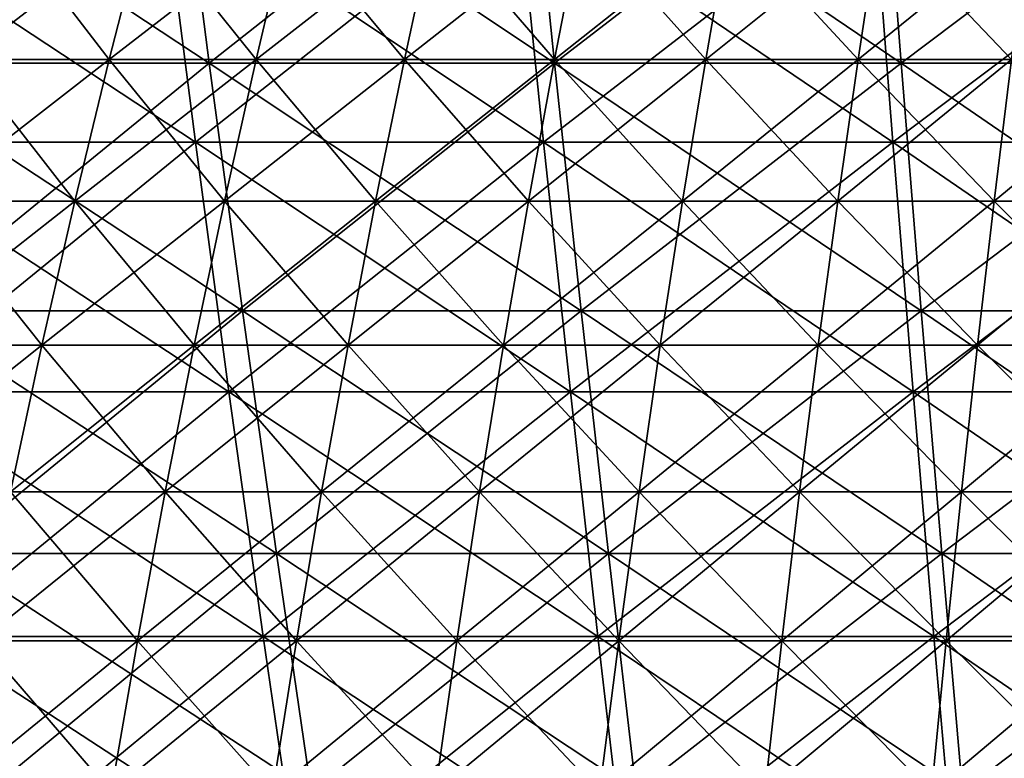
# Model space of a CAD drawing. Header units: millimetres. Extents: x -250 to 250, y -45 to 4150.
# Tile 455 of 656: x -32 to -16, y 3977 to 3990. Entities that reach past the tile are written whole.
import ezdxf

# ---------------------------------------------------------------- set-up
doc = ezdxf.new("R2010")
doc.units = ezdxf.units.MM
doc.header["$LTSCALE"] = 81.481481
for name, color, linetype in [('19', 7, 'CONTINUOUS'), ('20', 7, 'CONTINUOUS'), ('21', 7, 'CONTINUOUS'), ('22', 7, 'CONTINUOUS'), ('23', 7, 'CONTINUOUS'), ('24', 7, 'CONTINUOUS')]:
    doc.layers.add(name, color=color, linetype=linetype)

msp = doc.modelspace()

# ---------------------------------------------------------------- linework, layer by layer
at = {"layer": '19', "color": 7, "linetype": 'CONTINUOUS'}
for points in [[(-29.703, 3991.873, -191.347), (-34.931, 3987.635, -186.862), (-35.581, 3991.873, -190.342), (-29.703, 3991.873, -191.347)], [(-29.16, 3987.635, -187.849), (-34.931, 3987.635, -186.862), (-29.703, 3991.873, -191.347), (-29.16, 3987.635, -187.849)], [(-23.796, 3991.873, -192.171), (-29.16, 3987.635, -187.849), (-29.703, 3991.873, -191.347), (-23.796, 3991.873, -192.171)], [(-23.361, 3987.635, -188.658), (-29.16, 3987.635, -187.849), (-23.796, 3991.873, -192.171), (-23.361, 3987.635, -188.658)], [(-17.867, 3991.873, -192.813), (-23.361, 3987.635, -188.658), (-23.796, 3991.873, -192.171), (-17.867, 3991.873, -192.813)], [(-17.54, 3987.635, -189.288), (-23.361, 3987.635, -188.658), (-17.867, 3991.873, -192.813), (-17.54, 3987.635, -189.288)], [(-11.921, 3991.873, -193.272), (-17.54, 3987.635, -189.288), (-17.867, 3991.873, -192.813), (-11.921, 3991.873, -193.272)], [(-11.703, 3987.635, -189.738), (-17.54, 3987.635, -189.288), (-11.921, 3991.873, -193.272), (-11.703, 3987.635, -189.738)], [(-29.16, 3987.635, -187.849), (-34.263, 3983.475, -183.291), (-34.931, 3987.635, -186.862), (-29.16, 3987.635, -187.849)], [(-28.602, 3983.475, -184.259), (-34.263, 3983.475, -183.291), (-29.16, 3987.635, -187.849), (-28.602, 3983.475, -184.259)], [(-23.361, 3987.635, -188.658), (-28.602, 3983.475, -184.259), (-29.16, 3987.635, -187.849), (-23.361, 3987.635, -188.658)], [(-22.914, 3983.475, -185.053), (-28.602, 3983.475, -184.259), (-23.361, 3987.635, -188.658), (-22.914, 3983.475, -185.053)], [(-17.54, 3987.635, -189.288), (-22.914, 3983.475, -185.053), (-23.361, 3987.635, -188.658), (-17.54, 3987.635, -189.288)], [(-17.205, 3983.475, -185.67), (-22.914, 3983.475, -185.053), (-17.54, 3987.635, -189.288), (-17.205, 3983.475, -185.67)], [(-11.703, 3987.635, -189.738), (-17.205, 3983.475, -185.67), (-17.54, 3987.635, -189.288), (-11.703, 3987.635, -189.738)], [(-11.479, 3983.475, -186.112), (-17.205, 3983.475, -185.67), (-11.703, 3987.635, -189.738), (-11.479, 3983.475, -186.112)], [(-28.602, 3983.475, -184.259), (-33.579, 3979.397, -179.631), (-34.263, 3983.475, -183.291), (-28.602, 3983.475, -184.259)], [(-28.031, 3979.397, -180.579), (-33.579, 3979.397, -179.631), (-28.602, 3983.475, -184.259), (-28.031, 3979.397, -180.579)], [(-22.914, 3983.475, -185.053), (-28.031, 3979.397, -180.579), (-28.602, 3983.475, -184.259), (-22.914, 3983.475, -185.053)], [(-22.457, 3979.397, -181.357), (-28.031, 3979.397, -180.579), (-22.914, 3983.475, -185.053), (-22.457, 3979.397, -181.357)], [(-17.205, 3983.475, -185.67), (-22.457, 3979.397, -181.357), (-22.914, 3983.475, -185.053), (-17.205, 3983.475, -185.67)], [(-16.861, 3979.397, -181.963), (-22.457, 3979.397, -181.357), (-17.205, 3983.475, -185.67), (-16.861, 3979.397, -181.963)], [(-11.479, 3983.475, -186.112), (-16.861, 3979.397, -181.963), (-17.205, 3983.475, -185.67), (-11.479, 3983.475, -186.112)], [(-11.25, 3979.397, -182.395), (-16.861, 3979.397, -181.963), (-11.479, 3983.475, -186.112), (-11.25, 3979.397, -182.395)], [(-28.031, 3979.397, -180.579), (-32.878, 3975.402, -175.882), (-33.579, 3979.397, -179.631), (-28.031, 3979.397, -180.579)], [(-27.446, 3975.402, -176.812), (-32.878, 3975.402, -175.882), (-28.031, 3979.397, -180.579), (-27.446, 3975.402, -176.812)], [(-22.457, 3979.397, -181.357), (-27.446, 3975.402, -176.812), (-28.031, 3979.397, -180.579), (-22.457, 3979.397, -181.357)], [(-21.988, 3975.402, -177.573), (-27.446, 3975.402, -176.812), (-22.457, 3979.397, -181.357), (-21.988, 3975.402, -177.573)], [(-16.861, 3979.397, -181.963), (-21.988, 3975.402, -177.573), (-22.457, 3979.397, -181.357), (-16.861, 3979.397, -181.963)], [(-16.509, 3975.402, -178.166), (-21.988, 3975.402, -177.573), (-16.861, 3979.397, -181.963), (-16.509, 3975.402, -178.166)], [(-11.25, 3979.397, -182.395), (-16.509, 3975.402, -178.166), (-16.861, 3979.397, -181.963), (-11.25, 3979.397, -182.395)], [(-11.015, 3975.402, -178.59), (-16.509, 3975.402, -178.166), (-11.25, 3979.397, -182.395), (-11.015, 3975.402, -178.59)]]:
    msp.add_3dface(points, dxfattribs=at)
at = {"layer": '20', "color": 7, "linetype": 'CONTINUOUS'}
for points in [[(-34.931, 3987.635, 186.862), (-29.16, 3987.635, 187.849), (-35.581, 3991.873, 190.342), (-34.931, 3987.635, 186.862)], [(-35.581, 3991.873, 190.342), (-29.16, 3987.635, 187.849), (-29.703, 3991.873, 191.347), (-35.581, 3991.873, 190.342)], [(-29.16, 3987.635, 187.849), (-23.361, 3987.635, 188.658), (-29.703, 3991.873, 191.347), (-29.16, 3987.635, 187.849)], [(-29.703, 3991.873, 191.347), (-23.361, 3987.635, 188.658), (-23.796, 3991.873, 192.171), (-29.703, 3991.873, 191.347)], [(-23.361, 3987.635, 188.658), (-17.54, 3987.635, 189.288), (-23.796, 3991.873, 192.171), (-23.361, 3987.635, 188.658)], [(-23.796, 3991.873, 192.171), (-17.54, 3987.635, 189.288), (-17.867, 3991.873, 192.813), (-23.796, 3991.873, 192.171)], [(-17.54, 3987.635, 189.288), (-11.703, 3987.635, 189.738), (-17.867, 3991.873, 192.813), (-17.54, 3987.635, 189.288)], [(-17.867, 3991.873, 192.813), (-11.703, 3987.635, 189.738), (-11.921, 3991.873, 193.272), (-17.867, 3991.873, 192.813)], [(-34.263, 3983.475, 183.291), (-28.602, 3983.475, 184.259), (-34.931, 3987.635, 186.862), (-34.263, 3983.475, 183.291)], [(-34.931, 3987.635, 186.862), (-28.602, 3983.475, 184.259), (-29.16, 3987.635, 187.849), (-34.931, 3987.635, 186.862)], [(-28.602, 3983.475, 184.259), (-22.914, 3983.475, 185.053), (-29.16, 3987.635, 187.849), (-28.602, 3983.475, 184.259)], [(-29.16, 3987.635, 187.849), (-22.914, 3983.475, 185.053), (-23.361, 3987.635, 188.658), (-29.16, 3987.635, 187.849)], [(-22.914, 3983.475, 185.053), (-17.205, 3983.475, 185.67), (-23.361, 3987.635, 188.658), (-22.914, 3983.475, 185.053)], [(-23.361, 3987.635, 188.658), (-17.205, 3983.475, 185.67), (-17.54, 3987.635, 189.288), (-23.361, 3987.635, 188.658)], [(-17.205, 3983.475, 185.67), (-11.479, 3983.475, 186.112), (-17.54, 3987.635, 189.288), (-17.205, 3983.475, 185.67)], [(-17.54, 3987.635, 189.288), (-11.479, 3983.475, 186.112), (-11.703, 3987.635, 189.738), (-17.54, 3987.635, 189.288)], [(-33.579, 3979.397, 179.631), (-28.031, 3979.397, 180.579), (-34.263, 3983.475, 183.291), (-33.579, 3979.397, 179.631)], [(-34.263, 3983.475, 183.291), (-28.031, 3979.397, 180.579), (-28.602, 3983.475, 184.259), (-34.263, 3983.475, 183.291)], [(-28.031, 3979.397, 180.579), (-22.457, 3979.397, 181.357), (-28.602, 3983.475, 184.259), (-28.031, 3979.397, 180.579)], [(-28.602, 3983.475, 184.259), (-22.457, 3979.397, 181.357), (-22.914, 3983.475, 185.053), (-28.602, 3983.475, 184.259)], [(-22.457, 3979.397, 181.357), (-16.861, 3979.397, 181.963), (-22.914, 3983.475, 185.053), (-22.457, 3979.397, 181.357)], [(-22.914, 3983.475, 185.053), (-16.861, 3979.397, 181.963), (-17.205, 3983.475, 185.67), (-22.914, 3983.475, 185.053)], [(-16.861, 3979.397, 181.963), (-11.25, 3979.397, 182.395), (-17.205, 3983.475, 185.67), (-16.861, 3979.397, 181.963)], [(-17.205, 3983.475, 185.67), (-11.25, 3979.397, 182.395), (-11.479, 3983.475, 186.112), (-17.205, 3983.475, 185.67)], [(-32.878, 3975.402, 175.882), (-27.446, 3975.402, 176.812), (-33.579, 3979.397, 179.631), (-32.878, 3975.402, 175.882)], [(-33.579, 3979.397, 179.631), (-27.446, 3975.402, 176.812), (-28.031, 3979.397, 180.579), (-33.579, 3979.397, 179.631)], [(-27.446, 3975.402, 176.812), (-21.988, 3975.402, 177.573), (-28.031, 3979.397, 180.579), (-27.446, 3975.402, 176.812)], [(-28.031, 3979.397, 180.579), (-21.988, 3975.402, 177.573), (-22.457, 3979.397, 181.357), (-28.031, 3979.397, 180.579)], [(-21.988, 3975.402, 177.573), (-16.509, 3975.402, 178.166), (-22.457, 3979.397, 181.357), (-21.988, 3975.402, 177.573)], [(-22.457, 3979.397, 181.357), (-16.509, 3975.402, 178.166), (-16.861, 3979.397, 181.963), (-22.457, 3979.397, 181.357)], [(-16.509, 3975.402, 178.166), (-11.015, 3975.402, 178.59), (-16.861, 3979.397, 181.963), (-16.509, 3975.402, 178.166)], [(-16.861, 3979.397, 181.963), (-11.015, 3975.402, 178.59), (-11.25, 3979.397, 182.395), (-16.861, 3979.397, 181.963)]]:
    msp.add_3dface(points, dxfattribs=at)
at = {"layer": '21', "color": 7, "linetype": 'CONTINUOUS'}
for points in [[(-29.467, 3993.156, 189.831), (-34.654, 3988.952, 185.382), (-35.299, 3993.156, 188.833), (-29.467, 3993.156, 189.831)], [(-28.929, 3988.952, 186.361), (-34.654, 3988.952, 185.382), (-29.467, 3993.156, 189.831), (-28.929, 3988.952, 186.361)], [(-23.607, 3993.156, 190.648), (-28.929, 3988.952, 186.361), (-29.467, 3993.156, 189.831), (-23.607, 3993.156, 190.648)], [(-23.176, 3988.952, 187.164), (-28.929, 3988.952, 186.361), (-23.607, 3993.156, 190.648), (-23.176, 3988.952, 187.164)], [(-17.725, 3993.156, 191.285), (-23.176, 3988.952, 187.164), (-23.607, 3993.156, 190.648), (-17.725, 3993.156, 191.285)], [(-17.401, 3988.952, 187.789), (-23.176, 3988.952, 187.164), (-17.725, 3993.156, 191.285), (-17.401, 3988.952, 187.789)], [(-11.826, 3993.156, 191.74), (-17.401, 3988.952, 187.789), (-17.725, 3993.156, 191.285), (-11.826, 3993.156, 191.74)], [(-11.61, 3988.952, 188.236), (-17.401, 3988.952, 187.789), (-11.826, 3993.156, 191.74), (-11.61, 3988.952, 188.236)], [(-28.929, 3988.952, 186.361), (-33.992, 3984.826, 181.841), (-34.654, 3988.952, 185.382), (-28.929, 3988.952, 186.361)], [(-28.376, 3984.826, 182.801), (-33.992, 3984.826, 181.841), (-28.929, 3988.952, 186.361), (-28.376, 3984.826, 182.801)], [(-23.176, 3988.952, 187.164), (-28.376, 3984.826, 182.801), (-28.929, 3988.952, 186.361), (-23.176, 3988.952, 187.164)], [(-22.733, 3984.826, 183.588), (-28.376, 3984.826, 182.801), (-23.176, 3988.952, 187.164), (-22.733, 3984.826, 183.588)], [(-17.401, 3988.952, 187.789), (-22.733, 3984.826, 183.588), (-23.176, 3988.952, 187.164), (-17.401, 3988.952, 187.789)], [(-17.069, 3984.826, 184.201), (-22.733, 3984.826, 183.588), (-17.401, 3988.952, 187.789), (-17.069, 3984.826, 184.201)], [(-11.61, 3988.952, 188.236), (-17.069, 3984.826, 184.201), (-17.401, 3988.952, 187.789), (-11.61, 3988.952, 188.236)], [(-11.388, 3984.826, 184.64), (-17.069, 3984.826, 184.201), (-11.61, 3988.952, 188.236), (-11.388, 3984.826, 184.64)], [(-28.376, 3984.826, 182.801), (-33.313, 3980.78, 178.21), (-33.992, 3984.826, 181.841), (-28.376, 3984.826, 182.801)], [(-27.81, 3980.78, 179.152), (-33.313, 3980.78, 178.21), (-28.376, 3984.826, 182.801), (-27.81, 3980.78, 179.152)], [(-22.733, 3984.826, 183.588), (-27.81, 3980.78, 179.152), (-28.376, 3984.826, 182.801), (-22.733, 3984.826, 183.588)], [(-22.279, 3980.78, 179.923), (-27.81, 3980.78, 179.152), (-22.733, 3984.826, 183.588), (-22.279, 3980.78, 179.923)], [(-17.069, 3984.826, 184.201), (-22.279, 3980.78, 179.923), (-22.733, 3984.826, 183.588), (-17.069, 3984.826, 184.201)], [(-16.728, 3980.78, 180.524), (-22.279, 3980.78, 179.923), (-17.069, 3984.826, 184.201), (-16.728, 3980.78, 180.524)], [(-11.388, 3984.826, 184.64), (-16.728, 3980.78, 180.524), (-17.069, 3984.826, 184.201), (-11.388, 3984.826, 184.64)], [(-11.161, 3980.78, 180.954), (-16.728, 3980.78, 180.524), (-11.388, 3984.826, 184.64), (-11.161, 3980.78, 180.954)], [(-27.81, 3980.78, 179.152), (-32.618, 3976.818, 174.493), (-33.313, 3980.78, 178.21), (-27.81, 3980.78, 179.152)], [(-27.229, 3976.818, 175.415), (-32.618, 3976.818, 174.493), (-27.81, 3980.78, 179.152), (-27.229, 3976.818, 175.415)], [(-22.279, 3980.78, 179.923), (-27.229, 3976.818, 175.415), (-27.81, 3980.78, 179.152), (-22.279, 3980.78, 179.923)], [(-21.815, 3976.818, 176.17), (-27.229, 3976.818, 175.415), (-22.279, 3980.78, 179.923), (-21.815, 3976.818, 176.17)], [(-16.728, 3980.78, 180.524), (-21.815, 3976.818, 176.17), (-22.279, 3980.78, 179.923), (-16.728, 3980.78, 180.524)], [(-16.379, 3976.818, 176.759), (-21.815, 3976.818, 176.17), (-16.728, 3980.78, 180.524), (-16.379, 3976.818, 176.759)], [(-11.161, 3980.78, 180.954), (-16.379, 3976.818, 176.759), (-16.728, 3980.78, 180.524), (-11.161, 3980.78, 180.954)], [(-10.928, 3976.818, 177.179), (-16.379, 3976.818, 176.759), (-11.161, 3980.78, 180.954), (-10.928, 3976.818, 177.179)]]:
    msp.add_3dface(points, dxfattribs=at)
at = {"layer": '22', "color": 7, "linetype": 'CONTINUOUS'}
for points in [[(-34.654, 3988.952, -185.382), (-28.929, 3988.952, -186.361), (-35.299, 3993.156, -188.833), (-34.654, 3988.952, -185.382)], [(-35.299, 3993.156, -188.833), (-28.929, 3988.952, -186.361), (-29.467, 3993.156, -189.831), (-35.299, 3993.156, -188.833)], [(-28.929, 3988.952, -186.361), (-23.176, 3988.952, -187.164), (-29.467, 3993.156, -189.831), (-28.929, 3988.952, -186.361)], [(-29.467, 3993.156, -189.831), (-23.176, 3988.952, -187.164), (-23.607, 3993.156, -190.648), (-29.467, 3993.156, -189.831)], [(-23.176, 3988.952, -187.164), (-17.401, 3988.952, -187.789), (-23.607, 3993.156, -190.648), (-23.176, 3988.952, -187.164)], [(-23.607, 3993.156, -190.648), (-17.401, 3988.952, -187.789), (-17.725, 3993.156, -191.285), (-23.607, 3993.156, -190.648)], [(-17.401, 3988.952, -187.789), (-11.61, 3988.952, -188.236), (-17.725, 3993.156, -191.285), (-17.401, 3988.952, -187.789)], [(-17.725, 3993.156, -191.285), (-11.61, 3988.952, -188.236), (-11.826, 3993.156, -191.74), (-17.725, 3993.156, -191.285)], [(-33.992, 3984.826, -181.841), (-28.376, 3984.826, -182.801), (-34.654, 3988.952, -185.382), (-33.992, 3984.826, -181.841)], [(-34.654, 3988.952, -185.382), (-28.376, 3984.826, -182.801), (-28.929, 3988.952, -186.361), (-34.654, 3988.952, -185.382)], [(-28.376, 3984.826, -182.801), (-22.733, 3984.826, -183.588), (-28.929, 3988.952, -186.361), (-28.376, 3984.826, -182.801)], [(-28.929, 3988.952, -186.361), (-22.733, 3984.826, -183.588), (-23.176, 3988.952, -187.164), (-28.929, 3988.952, -186.361)], [(-22.733, 3984.826, -183.588), (-17.069, 3984.826, -184.201), (-23.176, 3988.952, -187.164), (-22.733, 3984.826, -183.588)], [(-23.176, 3988.952, -187.164), (-17.069, 3984.826, -184.201), (-17.401, 3988.952, -187.789), (-23.176, 3988.952, -187.164)], [(-17.069, 3984.826, -184.201), (-11.388, 3984.826, -184.64), (-17.401, 3988.952, -187.789), (-17.069, 3984.826, -184.201)], [(-17.401, 3988.952, -187.789), (-11.388, 3984.826, -184.64), (-11.61, 3988.952, -188.236), (-17.401, 3988.952, -187.789)], [(-33.313, 3980.78, -178.21), (-27.81, 3980.78, -179.152), (-33.992, 3984.826, -181.841), (-33.313, 3980.78, -178.21)], [(-33.992, 3984.826, -181.841), (-27.81, 3980.78, -179.152), (-28.376, 3984.826, -182.801), (-33.992, 3984.826, -181.841)], [(-27.81, 3980.78, -179.152), (-22.279, 3980.78, -179.923), (-28.376, 3984.826, -182.801), (-27.81, 3980.78, -179.152)], [(-28.376, 3984.826, -182.801), (-22.279, 3980.78, -179.923), (-22.733, 3984.826, -183.588), (-28.376, 3984.826, -182.801)], [(-22.279, 3980.78, -179.923), (-16.728, 3980.78, -180.524), (-22.733, 3984.826, -183.588), (-22.279, 3980.78, -179.923)], [(-22.733, 3984.826, -183.588), (-16.728, 3980.78, -180.524), (-17.069, 3984.826, -184.201), (-22.733, 3984.826, -183.588)], [(-16.728, 3980.78, -180.524), (-11.161, 3980.78, -180.954), (-17.069, 3984.826, -184.201), (-16.728, 3980.78, -180.524)], [(-17.069, 3984.826, -184.201), (-11.161, 3980.78, -180.954), (-11.388, 3984.826, -184.64), (-17.069, 3984.826, -184.201)], [(-32.618, 3976.818, -174.493), (-27.229, 3976.818, -175.415), (-33.313, 3980.78, -178.21), (-32.618, 3976.818, -174.493)], [(-33.313, 3980.78, -178.21), (-27.229, 3976.818, -175.415), (-27.81, 3980.78, -179.152), (-33.313, 3980.78, -178.21)], [(-27.229, 3976.818, -175.415), (-21.815, 3976.818, -176.17), (-27.81, 3980.78, -179.152), (-27.229, 3976.818, -175.415)], [(-27.81, 3980.78, -179.152), (-21.815, 3976.818, -176.17), (-22.279, 3980.78, -179.923), (-27.81, 3980.78, -179.152)], [(-21.815, 3976.818, -176.17), (-16.379, 3976.818, -176.759), (-22.279, 3980.78, -179.923), (-21.815, 3976.818, -176.17)], [(-22.279, 3980.78, -179.923), (-16.379, 3976.818, -176.759), (-16.728, 3980.78, -180.524), (-22.279, 3980.78, -179.923)], [(-16.379, 3976.818, -176.759), (-10.928, 3976.818, -177.179), (-16.728, 3980.78, -180.524), (-16.379, 3976.818, -176.759)], [(-16.728, 3980.78, -180.524), (-10.928, 3976.818, -177.179), (-11.161, 3980.78, -180.954), (-16.728, 3980.78, -180.524)]]:
    msp.add_3dface(points, dxfattribs=at)
at = {"layer": '23', "color": 7, "linetype": 'CONTINUOUS'}
for points in [[(-33.014, 3989.011, 77.999), (-30.596, 3989.011, 78.979), (-32.371, 3991.325, 76.481), (-33.014, 3989.011, 77.999)], [(-32.371, 3991.325, 76.481), (-30.596, 3989.011, 78.979), (-30.001, 3991.325, 77.441), (-32.371, 3991.325, 76.481)], [(-30.596, 3989.011, 78.979), (-28.15, 3989.011, 79.883), (-30.001, 3991.325, 77.441), (-30.596, 3989.011, 78.979)], [(-30.001, 3991.325, 77.441), (-28.15, 3989.011, 79.883), (-27.602, 3991.325, 78.328), (-30.001, 3991.325, 77.441)], [(-28.15, 3989.011, 79.883), (-25.676, 3989.011, 80.712), (-27.602, 3991.325, 78.328), (-28.15, 3989.011, 79.883)], [(-27.602, 3991.325, 78.328), (-25.676, 3989.011, 80.712), (-25.177, 3991.325, 79.141), (-27.602, 3991.325, 78.328)], [(-25.676, 3989.011, 80.712), (-23.179, 3989.011, 81.465), (-25.177, 3991.325, 79.141), (-25.676, 3989.011, 80.712)], [(-25.177, 3991.325, 79.141), (-23.179, 3989.011, 81.465), (-22.728, 3991.325, 79.879), (-25.177, 3991.325, 79.141)], [(-23.179, 3989.011, 81.465), (-20.659, 3989.011, 82.14), (-22.728, 3991.325, 79.879), (-23.179, 3989.011, 81.465)], [(-22.728, 3991.325, 79.879), (-20.659, 3989.011, 82.14), (-20.257, 3991.325, 80.541), (-22.728, 3991.325, 79.879)], [(-20.659, 3989.011, 82.14), (-18.12, 3989.011, 82.737), (-20.257, 3991.325, 80.541), (-20.659, 3989.011, 82.14)], [(-20.257, 3991.325, 80.541), (-18.12, 3989.011, 82.737), (-17.767, 3991.325, 81.127), (-20.257, 3991.325, 80.541)], [(-18.12, 3989.011, 82.737), (-15.563, 3989.011, 83.256), (-17.767, 3991.325, 81.127), (-18.12, 3989.011, 82.737)], [(-17.767, 3991.325, 81.127), (-15.563, 3989.011, 83.256), (-15.26, 3991.325, 81.635), (-17.767, 3991.325, 81.127)], [(-33.632, 3986.652, 79.458), (-31.169, 3986.652, 80.456), (-33.014, 3989.011, 77.999), (-33.632, 3986.652, 79.458)], [(-33.014, 3989.011, 77.999), (-31.169, 3986.652, 80.456), (-30.596, 3989.011, 78.979), (-33.014, 3989.011, 77.999)], [(-31.169, 3986.652, 80.456), (-28.676, 3986.652, 81.378), (-30.596, 3989.011, 78.979), (-31.169, 3986.652, 80.456)], [(-30.596, 3989.011, 78.979), (-28.676, 3986.652, 81.378), (-28.15, 3989.011, 79.883), (-30.596, 3989.011, 78.979)], [(-28.676, 3986.652, 81.378), (-26.157, 3986.652, 82.222), (-28.15, 3989.011, 79.883), (-28.676, 3986.652, 81.378)], [(-28.15, 3989.011, 79.883), (-26.157, 3986.652, 82.222), (-25.676, 3989.011, 80.712), (-28.15, 3989.011, 79.883)], [(-26.157, 3986.652, 82.222), (-23.612, 3986.652, 82.989), (-25.676, 3989.011, 80.712), (-26.157, 3986.652, 82.222)], [(-25.676, 3989.011, 80.712), (-23.612, 3986.652, 82.989), (-23.179, 3989.011, 81.465), (-25.676, 3989.011, 80.712)], [(-23.612, 3986.652, 82.989), (-21.045, 3986.652, 83.676), (-23.179, 3989.011, 81.465), (-23.612, 3986.652, 82.989)], [(-23.179, 3989.011, 81.465), (-21.045, 3986.652, 83.676), (-20.659, 3989.011, 82.14), (-23.179, 3989.011, 81.465)], [(-21.045, 3986.652, 83.676), (-18.459, 3986.652, 84.285), (-20.659, 3989.011, 82.14), (-21.045, 3986.652, 83.676)], [(-20.659, 3989.011, 82.14), (-18.459, 3986.652, 84.285), (-18.12, 3989.011, 82.737), (-20.659, 3989.011, 82.14)], [(-18.459, 3986.652, 84.285), (-15.854, 3986.652, 84.813), (-18.12, 3989.011, 82.737), (-18.459, 3986.652, 84.285)], [(-18.12, 3989.011, 82.737), (-15.854, 3986.652, 84.813), (-15.563, 3989.011, 83.256), (-18.12, 3989.011, 82.737)], [(-15.854, 3986.652, 84.813), (-13.235, 3986.652, 85.261), (-15.563, 3989.011, 83.256), (-15.854, 3986.652, 84.813)], [(-34.224, 3984.251, 80.857), (-31.717, 3984.251, 81.872), (-33.632, 3986.652, 79.458), (-34.224, 3984.251, 80.857)], [(-33.632, 3986.652, 79.458), (-31.717, 3984.251, 81.872), (-31.169, 3986.652, 80.456), (-33.632, 3986.652, 79.458)], [(-31.717, 3984.251, 81.872), (-29.181, 3984.251, 82.81), (-31.169, 3986.652, 80.456), (-31.717, 3984.251, 81.872)], [(-31.169, 3986.652, 80.456), (-29.181, 3984.251, 82.81), (-28.676, 3986.652, 81.378), (-31.169, 3986.652, 80.456)], [(-29.181, 3984.251, 82.81), (-26.617, 3984.251, 83.669), (-28.676, 3986.652, 81.378), (-29.181, 3984.251, 82.81)], [(-28.676, 3986.652, 81.378), (-26.617, 3984.251, 83.669), (-26.157, 3986.652, 82.222), (-28.676, 3986.652, 81.378)], [(-26.617, 3984.251, 83.669), (-24.028, 3984.251, 84.449), (-26.157, 3986.652, 82.222), (-26.617, 3984.251, 83.669)], [(-26.157, 3986.652, 82.222), (-24.028, 3984.251, 84.449), (-23.612, 3986.652, 82.989), (-26.157, 3986.652, 82.222)], [(-24.028, 3984.251, 84.449), (-21.416, 3984.251, 85.149), (-23.612, 3986.652, 82.989), (-24.028, 3984.251, 84.449)], [(-23.612, 3986.652, 82.989), (-21.416, 3984.251, 85.149), (-21.045, 3986.652, 83.676), (-23.612, 3986.652, 82.989)], [(-21.416, 3984.251, 85.149), (-18.784, 3984.251, 85.768), (-21.045, 3986.652, 83.676), (-21.416, 3984.251, 85.149)], [(-21.045, 3986.652, 83.676), (-18.784, 3984.251, 85.768), (-18.459, 3986.652, 84.285), (-21.045, 3986.652, 83.676)], [(-18.784, 3984.251, 85.768), (-16.133, 3984.251, 86.306), (-18.459, 3986.652, 84.285), (-18.784, 3984.251, 85.768)], [(-18.459, 3986.652, 84.285), (-16.133, 3984.251, 86.306), (-15.854, 3986.652, 84.813), (-18.459, 3986.652, 84.285)], [(-16.133, 3984.251, 86.306), (-13.468, 3984.251, 86.762), (-15.854, 3986.652, 84.813), (-16.133, 3984.251, 86.306)], [(-15.854, 3986.652, 84.813), (-13.468, 3984.251, 86.762), (-13.235, 3986.652, 85.261), (-15.854, 3986.652, 84.813)], [(-34.224, 3984.251, 80.857), (-32.242, 3981.809, 83.226), (-31.717, 3984.251, 81.872), (-34.224, 3984.251, 80.857)], [(-32.242, 3981.809, 83.226), (-29.664, 3981.809, 84.179), (-31.717, 3984.251, 81.872), (-32.242, 3981.809, 83.226)], [(-31.717, 3984.251, 81.872), (-29.664, 3981.809, 84.179), (-29.181, 3984.251, 82.81), (-31.717, 3984.251, 81.872)], [(-29.664, 3981.809, 84.179), (-27.057, 3981.809, 85.053), (-29.181, 3984.251, 82.81), (-29.664, 3981.809, 84.179)], [(-29.181, 3984.251, 82.81), (-27.057, 3981.809, 85.053), (-26.617, 3984.251, 83.669), (-29.181, 3984.251, 82.81)], [(-27.057, 3981.809, 85.053), (-24.425, 3981.809, 85.846), (-26.617, 3984.251, 83.669), (-27.057, 3981.809, 85.053)], [(-26.617, 3984.251, 83.669), (-24.425, 3981.809, 85.846), (-24.028, 3984.251, 84.449), (-26.617, 3984.251, 83.669)], [(-24.425, 3981.809, 85.846), (-21.77, 3981.809, 86.557), (-24.028, 3984.251, 84.449), (-24.425, 3981.809, 85.846)], [(-24.028, 3984.251, 84.449), (-21.77, 3981.809, 86.557), (-21.416, 3984.251, 85.149), (-24.028, 3984.251, 84.449)], [(-21.77, 3981.809, 86.557), (-19.094, 3981.809, 87.187), (-21.416, 3984.251, 85.149), (-21.77, 3981.809, 86.557)], [(-21.416, 3984.251, 85.149), (-19.094, 3981.809, 87.187), (-18.784, 3984.251, 85.768), (-21.416, 3984.251, 85.149)], [(-19.094, 3981.809, 87.187), (-16.4, 3981.809, 87.733), (-18.784, 3984.251, 85.768), (-19.094, 3981.809, 87.187)], [(-18.784, 3984.251, 85.768), (-16.4, 3981.809, 87.733), (-16.133, 3984.251, 86.306), (-18.784, 3984.251, 85.768)], [(-16.4, 3981.809, 87.733), (-13.691, 3981.809, 88.197), (-16.133, 3984.251, 86.306), (-16.4, 3981.809, 87.733)], [(-16.133, 3984.251, 86.306), (-13.691, 3981.809, 88.197), (-13.468, 3984.251, 86.762), (-16.133, 3984.251, 86.306)], [(-32.742, 3979.328, 84.517), (-30.124, 3979.328, 85.485), (-32.242, 3981.809, 83.226), (-32.742, 3979.328, 84.517)], [(-32.242, 3981.809, 83.226), (-30.124, 3979.328, 85.485), (-29.664, 3981.809, 84.179), (-32.242, 3981.809, 83.226)], [(-30.124, 3979.328, 85.485), (-27.477, 3979.328, 86.372), (-29.664, 3981.809, 84.179), (-30.124, 3979.328, 85.485)], [(-29.664, 3981.809, 84.179), (-27.477, 3979.328, 86.372), (-27.057, 3981.809, 85.053), (-29.664, 3981.809, 84.179)], [(-27.477, 3979.328, 86.372), (-24.804, 3979.328, 87.177), (-27.057, 3981.809, 85.053), (-27.477, 3979.328, 86.372)], [(-27.057, 3981.809, 85.053), (-24.804, 3979.328, 87.177), (-24.425, 3981.809, 85.846), (-27.057, 3981.809, 85.053)], [(-24.804, 3979.328, 87.177), (-22.108, 3979.328, 87.9), (-24.425, 3981.809, 85.846), (-24.804, 3979.328, 87.177)], [(-24.425, 3981.809, 85.846), (-22.108, 3979.328, 87.9), (-21.77, 3981.809, 86.557), (-24.425, 3981.809, 85.846)], [(-22.108, 3979.328, 87.9), (-19.39, 3979.328, 88.539), (-21.77, 3981.809, 86.557), (-22.108, 3979.328, 87.9)], [(-21.77, 3981.809, 86.557), (-19.39, 3979.328, 88.539), (-19.094, 3981.809, 87.187), (-21.77, 3981.809, 86.557)], [(-19.39, 3979.328, 88.539), (-16.655, 3979.328, 89.094), (-19.094, 3981.809, 87.187), (-19.39, 3979.328, 88.539)], [(-19.094, 3981.809, 87.187), (-16.655, 3979.328, 89.094), (-16.4, 3981.809, 87.733), (-19.094, 3981.809, 87.187)], [(-16.655, 3979.328, 89.094), (-13.903, 3979.328, 89.564), (-16.4, 3981.809, 87.733), (-16.655, 3979.328, 89.094)], [(-16.4, 3981.809, 87.733), (-13.903, 3979.328, 89.564), (-13.691, 3981.809, 88.197), (-16.4, 3981.809, 87.733)], [(-33.217, 3976.809, 85.743), (-30.561, 3976.809, 86.725), (-32.742, 3979.328, 84.517), (-33.217, 3976.809, 85.743)], [(-32.742, 3979.328, 84.517), (-30.561, 3976.809, 86.725), (-30.124, 3979.328, 85.485), (-32.742, 3979.328, 84.517)], [(-30.561, 3976.809, 86.725), (-27.876, 3976.809, 87.625), (-30.124, 3979.328, 85.485), (-30.561, 3976.809, 86.725)], [(-30.124, 3979.328, 85.485), (-27.876, 3976.809, 87.625), (-27.477, 3979.328, 86.372), (-30.124, 3979.328, 85.485)], [(-27.876, 3976.809, 87.625), (-25.164, 3976.809, 88.442), (-27.477, 3979.328, 86.372), (-27.876, 3976.809, 87.625)], [(-27.477, 3979.328, 86.372), (-25.164, 3976.809, 88.442), (-24.804, 3979.328, 87.177), (-27.477, 3979.328, 86.372)], [(-25.164, 3976.809, 88.442), (-22.428, 3976.809, 89.175), (-24.804, 3979.328, 87.177), (-25.164, 3976.809, 88.442)], [(-24.804, 3979.328, 87.177), (-22.428, 3976.809, 89.175), (-22.108, 3979.328, 87.9), (-24.804, 3979.328, 87.177)], [(-22.428, 3976.809, 89.175), (-19.672, 3976.809, 89.823), (-22.108, 3979.328, 87.9), (-22.428, 3976.809, 89.175)], [(-22.108, 3979.328, 87.9), (-19.672, 3976.809, 89.823), (-19.39, 3979.328, 88.539), (-22.108, 3979.328, 87.9)], [(-19.672, 3976.809, 89.823), (-16.896, 3976.809, 90.386), (-19.39, 3979.328, 88.539), (-19.672, 3976.809, 89.823)], [(-19.39, 3979.328, 88.539), (-16.896, 3976.809, 90.386), (-16.655, 3979.328, 89.094), (-19.39, 3979.328, 88.539)], [(-16.896, 3976.809, 90.386), (-14.105, 3976.809, 90.864), (-16.655, 3979.328, 89.094), (-16.896, 3976.809, 90.386)], [(-16.655, 3979.328, 89.094), (-14.105, 3976.809, 90.864), (-13.903, 3979.328, 89.564), (-16.655, 3979.328, 89.094)]]:
    msp.add_3dface(points, dxfattribs=at)
at = {"layer": '24', "color": 7, "linetype": 'CONTINUOUS'}
for points in [[(-30.596, 3989.011, -78.979), (-33.014, 3989.011, -77.999), (-30.001, 3991.325, -77.441), (-30.596, 3989.011, -78.979)], [(-30.001, 3991.325, -77.441), (-33.014, 3989.011, -77.999), (-32.371, 3991.325, -76.481), (-30.001, 3991.325, -77.441)], [(-28.15, 3989.011, -79.883), (-30.596, 3989.011, -78.979), (-27.602, 3991.325, -78.328), (-28.15, 3989.011, -79.883)], [(-27.602, 3991.325, -78.328), (-30.596, 3989.011, -78.979), (-30.001, 3991.325, -77.441), (-27.602, 3991.325, -78.328)], [(-25.676, 3989.011, -80.712), (-28.15, 3989.011, -79.883), (-25.177, 3991.325, -79.141), (-25.676, 3989.011, -80.712)], [(-25.177, 3991.325, -79.141), (-28.15, 3989.011, -79.883), (-27.602, 3991.325, -78.328), (-25.177, 3991.325, -79.141)], [(-23.179, 3989.011, -81.465), (-25.676, 3989.011, -80.712), (-22.728, 3991.325, -79.879), (-23.179, 3989.011, -81.465)], [(-22.728, 3991.325, -79.879), (-25.676, 3989.011, -80.712), (-25.177, 3991.325, -79.141), (-22.728, 3991.325, -79.879)], [(-20.659, 3989.011, -82.14), (-23.179, 3989.011, -81.465), (-20.257, 3991.325, -80.541), (-20.659, 3989.011, -82.14)], [(-20.257, 3991.325, -80.541), (-23.179, 3989.011, -81.465), (-22.728, 3991.325, -79.879), (-20.257, 3991.325, -80.541)], [(-18.12, 3989.011, -82.737), (-20.659, 3989.011, -82.14), (-17.767, 3991.325, -81.127), (-18.12, 3989.011, -82.737)], [(-17.767, 3991.325, -81.127), (-20.659, 3989.011, -82.14), (-20.257, 3991.325, -80.541), (-17.767, 3991.325, -81.127)], [(-15.563, 3989.011, -83.256), (-18.12, 3989.011, -82.737), (-15.26, 3991.325, -81.635), (-15.563, 3989.011, -83.256)], [(-15.26, 3991.325, -81.635), (-18.12, 3989.011, -82.737), (-17.767, 3991.325, -81.127), (-15.26, 3991.325, -81.635)], [(-31.169, 3986.652, -80.456), (-33.632, 3986.652, -79.458), (-30.596, 3989.011, -78.979), (-31.169, 3986.652, -80.456)], [(-30.596, 3989.011, -78.979), (-33.632, 3986.652, -79.458), (-33.014, 3989.011, -77.999), (-30.596, 3989.011, -78.979)], [(-28.676, 3986.652, -81.378), (-31.169, 3986.652, -80.456), (-28.15, 3989.011, -79.883), (-28.676, 3986.652, -81.378)], [(-28.15, 3989.011, -79.883), (-31.169, 3986.652, -80.456), (-30.596, 3989.011, -78.979), (-28.15, 3989.011, -79.883)], [(-26.157, 3986.652, -82.222), (-28.676, 3986.652, -81.378), (-25.676, 3989.011, -80.712), (-26.157, 3986.652, -82.222)], [(-25.676, 3989.011, -80.712), (-28.676, 3986.652, -81.378), (-28.15, 3989.011, -79.883), (-25.676, 3989.011, -80.712)], [(-23.612, 3986.652, -82.989), (-26.157, 3986.652, -82.222), (-23.179, 3989.011, -81.465), (-23.612, 3986.652, -82.989)], [(-23.179, 3989.011, -81.465), (-26.157, 3986.652, -82.222), (-25.676, 3989.011, -80.712), (-23.179, 3989.011, -81.465)], [(-21.045, 3986.652, -83.676), (-23.612, 3986.652, -82.989), (-20.659, 3989.011, -82.14), (-21.045, 3986.652, -83.676)], [(-20.659, 3989.011, -82.14), (-23.612, 3986.652, -82.989), (-23.179, 3989.011, -81.465), (-20.659, 3989.011, -82.14)], [(-18.459, 3986.652, -84.285), (-21.045, 3986.652, -83.676), (-18.12, 3989.011, -82.737), (-18.459, 3986.652, -84.285)], [(-18.12, 3989.011, -82.737), (-21.045, 3986.652, -83.676), (-20.659, 3989.011, -82.14), (-18.12, 3989.011, -82.737)], [(-15.854, 3986.652, -84.813), (-18.459, 3986.652, -84.285), (-15.563, 3989.011, -83.256), (-15.854, 3986.652, -84.813)], [(-15.563, 3989.011, -83.256), (-18.459, 3986.652, -84.285), (-18.12, 3989.011, -82.737), (-15.563, 3989.011, -83.256)], [(-13.235, 3986.652, -85.261), (-15.854, 3986.652, -84.813), (-12.992, 3989.011, -83.696), (-13.235, 3986.652, -85.261)], [(-12.992, 3989.011, -83.696), (-15.854, 3986.652, -84.813), (-15.563, 3989.011, -83.256), (-12.992, 3989.011, -83.696)], [(-31.717, 3984.251, -81.872), (-34.224, 3984.251, -80.857), (-31.169, 3986.652, -80.456), (-31.717, 3984.251, -81.872)], [(-31.169, 3986.652, -80.456), (-34.224, 3984.251, -80.857), (-33.632, 3986.652, -79.458), (-31.169, 3986.652, -80.456)], [(-29.181, 3984.251, -82.81), (-31.717, 3984.251, -81.872), (-28.676, 3986.652, -81.378), (-29.181, 3984.251, -82.81)], [(-28.676, 3986.652, -81.378), (-31.717, 3984.251, -81.872), (-31.169, 3986.652, -80.456), (-28.676, 3986.652, -81.378)], [(-26.617, 3984.251, -83.669), (-29.181, 3984.251, -82.81), (-26.157, 3986.652, -82.222), (-26.617, 3984.251, -83.669)], [(-26.157, 3986.652, -82.222), (-29.181, 3984.251, -82.81), (-28.676, 3986.652, -81.378), (-26.157, 3986.652, -82.222)], [(-24.028, 3984.251, -84.449), (-26.617, 3984.251, -83.669), (-23.612, 3986.652, -82.989), (-24.028, 3984.251, -84.449)], [(-23.612, 3986.652, -82.989), (-26.617, 3984.251, -83.669), (-26.157, 3986.652, -82.222), (-23.612, 3986.652, -82.989)], [(-21.416, 3984.251, -85.149), (-24.028, 3984.251, -84.449), (-21.045, 3986.652, -83.676), (-21.416, 3984.251, -85.149)], [(-21.045, 3986.652, -83.676), (-24.028, 3984.251, -84.449), (-23.612, 3986.652, -82.989), (-21.045, 3986.652, -83.676)], [(-18.784, 3984.251, -85.768), (-21.416, 3984.251, -85.149), (-18.459, 3986.652, -84.285), (-18.784, 3984.251, -85.768)], [(-18.459, 3986.652, -84.285), (-21.416, 3984.251, -85.149), (-21.045, 3986.652, -83.676), (-18.459, 3986.652, -84.285)], [(-16.133, 3984.251, -86.306), (-18.784, 3984.251, -85.768), (-15.854, 3986.652, -84.813), (-16.133, 3984.251, -86.306)], [(-15.854, 3986.652, -84.813), (-18.784, 3984.251, -85.768), (-18.459, 3986.652, -84.285), (-15.854, 3986.652, -84.813)], [(-13.468, 3984.251, -86.762), (-16.133, 3984.251, -86.306), (-13.235, 3986.652, -85.261), (-13.468, 3984.251, -86.762)], [(-13.235, 3986.652, -85.261), (-16.133, 3984.251, -86.306), (-15.854, 3986.652, -84.813), (-13.235, 3986.652, -85.261)], [(-32.242, 3981.809, -83.226), (-34.79, 3981.809, -82.194), (-31.717, 3984.251, -81.872), (-32.242, 3981.809, -83.226)], [(-31.717, 3984.251, -81.872), (-34.79, 3981.809, -82.194), (-34.224, 3984.251, -80.857), (-31.717, 3984.251, -81.872)], [(-29.664, 3981.809, -84.179), (-32.242, 3981.809, -83.226), (-29.181, 3984.251, -82.81), (-29.664, 3981.809, -84.179)], [(-29.181, 3984.251, -82.81), (-32.242, 3981.809, -83.226), (-31.717, 3984.251, -81.872), (-29.181, 3984.251, -82.81)], [(-27.057, 3981.809, -85.053), (-29.664, 3981.809, -84.179), (-26.617, 3984.251, -83.669), (-27.057, 3981.809, -85.053)], [(-26.617, 3984.251, -83.669), (-29.664, 3981.809, -84.179), (-29.181, 3984.251, -82.81), (-26.617, 3984.251, -83.669)], [(-24.425, 3981.809, -85.846), (-27.057, 3981.809, -85.053), (-24.028, 3984.251, -84.449), (-24.425, 3981.809, -85.846)], [(-24.028, 3984.251, -84.449), (-27.057, 3981.809, -85.053), (-26.617, 3984.251, -83.669), (-24.028, 3984.251, -84.449)], [(-21.77, 3981.809, -86.557), (-24.425, 3981.809, -85.846), (-21.416, 3984.251, -85.149), (-21.77, 3981.809, -86.557)], [(-21.416, 3984.251, -85.149), (-24.425, 3981.809, -85.846), (-24.028, 3984.251, -84.449), (-21.416, 3984.251, -85.149)], [(-19.094, 3981.809, -87.187), (-21.77, 3981.809, -86.557), (-18.784, 3984.251, -85.768), (-19.094, 3981.809, -87.187)], [(-18.784, 3984.251, -85.768), (-21.77, 3981.809, -86.557), (-21.416, 3984.251, -85.149), (-18.784, 3984.251, -85.768)], [(-16.4, 3981.809, -87.733), (-19.094, 3981.809, -87.187), (-16.133, 3984.251, -86.306), (-16.4, 3981.809, -87.733)], [(-16.133, 3984.251, -86.306), (-19.094, 3981.809, -87.187), (-18.784, 3984.251, -85.768), (-16.133, 3984.251, -86.306)], [(-13.691, 3981.809, -88.197), (-16.4, 3981.809, -87.733), (-13.468, 3984.251, -86.762), (-13.691, 3981.809, -88.197)], [(-13.468, 3984.251, -86.762), (-16.4, 3981.809, -87.733), (-16.133, 3984.251, -86.306), (-13.468, 3984.251, -86.762)], [(-30.124, 3979.328, -85.485), (-32.742, 3979.328, -84.517), (-29.664, 3981.809, -84.179), (-30.124, 3979.328, -85.485)], [(-29.664, 3981.809, -84.179), (-32.742, 3979.328, -84.517), (-32.242, 3981.809, -83.226), (-29.664, 3981.809, -84.179)], [(-27.477, 3979.328, -86.372), (-30.124, 3979.328, -85.485), (-27.057, 3981.809, -85.053), (-27.477, 3979.328, -86.372)], [(-27.057, 3981.809, -85.053), (-30.124, 3979.328, -85.485), (-29.664, 3981.809, -84.179), (-27.057, 3981.809, -85.053)], [(-24.804, 3979.328, -87.177), (-27.477, 3979.328, -86.372), (-24.425, 3981.809, -85.846), (-24.804, 3979.328, -87.177)], [(-24.425, 3981.809, -85.846), (-27.477, 3979.328, -86.372), (-27.057, 3981.809, -85.053), (-24.425, 3981.809, -85.846)], [(-22.108, 3979.328, -87.9), (-24.804, 3979.328, -87.177), (-21.77, 3981.809, -86.557), (-22.108, 3979.328, -87.9)], [(-21.77, 3981.809, -86.557), (-24.804, 3979.328, -87.177), (-24.425, 3981.809, -85.846), (-21.77, 3981.809, -86.557)], [(-19.39, 3979.328, -88.539), (-22.108, 3979.328, -87.9), (-19.094, 3981.809, -87.187), (-19.39, 3979.328, -88.539)], [(-19.094, 3981.809, -87.187), (-22.108, 3979.328, -87.9), (-21.77, 3981.809, -86.557), (-19.094, 3981.809, -87.187)], [(-16.655, 3979.328, -89.094), (-19.39, 3979.328, -88.539), (-16.4, 3981.809, -87.733), (-16.655, 3979.328, -89.094)], [(-16.4, 3981.809, -87.733), (-19.39, 3979.328, -88.539), (-19.094, 3981.809, -87.187), (-16.4, 3981.809, -87.733)], [(-13.903, 3979.328, -89.564), (-16.655, 3979.328, -89.094), (-13.691, 3981.809, -88.197), (-13.903, 3979.328, -89.564)], [(-13.691, 3981.809, -88.197), (-16.655, 3979.328, -89.094), (-16.4, 3981.809, -87.733), (-13.691, 3981.809, -88.197)], [(-30.561, 3976.809, -86.725), (-33.217, 3976.809, -85.743), (-30.124, 3979.328, -85.485), (-30.561, 3976.809, -86.725)], [(-30.124, 3979.328, -85.485), (-33.217, 3976.809, -85.743), (-32.742, 3979.328, -84.517), (-30.124, 3979.328, -85.485)], [(-27.876, 3976.809, -87.625), (-30.561, 3976.809, -86.725), (-27.477, 3979.328, -86.372), (-27.876, 3976.809, -87.625)], [(-27.477, 3979.328, -86.372), (-30.561, 3976.809, -86.725), (-30.124, 3979.328, -85.485), (-27.477, 3979.328, -86.372)], [(-25.164, 3976.809, -88.442), (-27.876, 3976.809, -87.625), (-24.804, 3979.328, -87.177), (-25.164, 3976.809, -88.442)], [(-24.804, 3979.328, -87.177), (-27.876, 3976.809, -87.625), (-27.477, 3979.328, -86.372), (-24.804, 3979.328, -87.177)], [(-22.428, 3976.809, -89.175), (-25.164, 3976.809, -88.442), (-22.108, 3979.328, -87.9), (-22.428, 3976.809, -89.175)], [(-22.108, 3979.328, -87.9), (-25.164, 3976.809, -88.442), (-24.804, 3979.328, -87.177), (-22.108, 3979.328, -87.9)], [(-19.672, 3976.809, -89.823), (-22.428, 3976.809, -89.175), (-19.39, 3979.328, -88.539), (-19.672, 3976.809, -89.823)], [(-19.39, 3979.328, -88.539), (-22.428, 3976.809, -89.175), (-22.108, 3979.328, -87.9), (-19.39, 3979.328, -88.539)], [(-16.896, 3976.809, -90.386), (-19.672, 3976.809, -89.823), (-16.655, 3979.328, -89.094), (-16.896, 3976.809, -90.386)], [(-16.655, 3979.328, -89.094), (-19.672, 3976.809, -89.823), (-19.39, 3979.328, -88.539), (-16.655, 3979.328, -89.094)], [(-14.105, 3976.809, -90.864), (-16.896, 3976.809, -90.386), (-13.903, 3979.328, -89.564), (-14.105, 3976.809, -90.864)], [(-13.903, 3979.328, -89.564), (-16.896, 3976.809, -90.386), (-16.655, 3979.328, -89.094), (-13.903, 3979.328, -89.564)]]:
    msp.add_3dface(points, dxfattribs=at)

doc.saveas('drawing.dxf')
